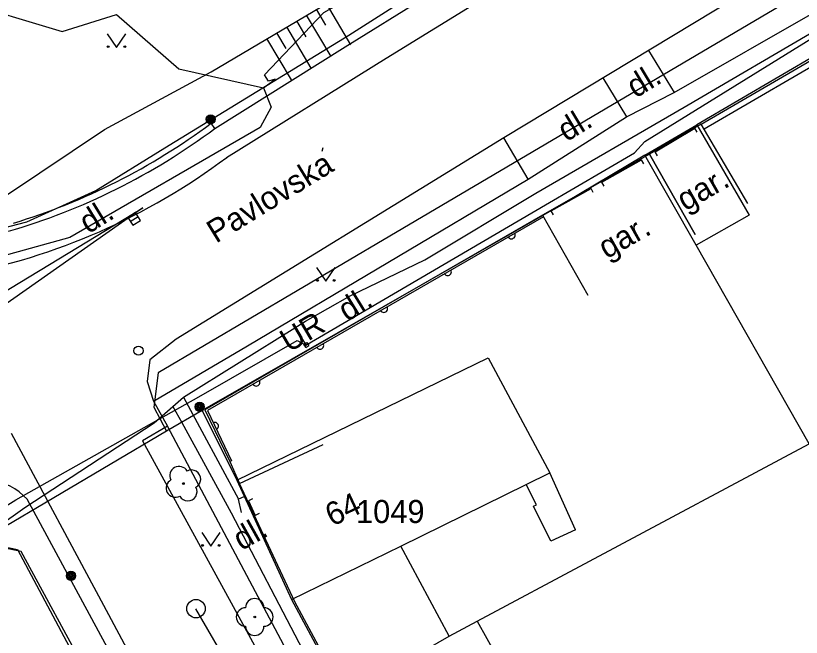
# Model space of a CAD drawing. Extents: x -601580 to 4, y -1204314 to 4.
# Drawn here: x -600050.58 to -600007.93, y -1203372.66 to -1203338.92 of the extents above; entities that cross this region are included whole.
import ezdxf

# ---------------------------------------------------------------- set-up
doc = ezdxf.new("R2010")
doc.units = 0
for name, color, linetype in [('00-KN-HRANICE PARCEL', 7, 'Continuous'), ('00-KN-PARC. CISLA', 7, 'Continuous'), ('00-KN-VNITRNI KRESBA', 7, 'Continuous'), ('00-POLOHOPIS', 7, 'Continuous'), ('00-SITE KOM. KABEL', 7, 'Continuous'), ('00-VAK-KANAL-POTRUBI', 7, 'Continuous'), ('00-VAK-VODA-RAD IGIS', 7, 'Continuous'), ('Vrstva 15', 7, 'Continuous'), ('Vrstva 22', 7, 'Continuous'), ('Vrstva 25', 7, 'Continuous'), ('Vrstva 27', 7, 'Continuous'), ('Vrstva 28', 7, 'Continuous'), ('Vrstva 36', 7, 'Continuous'), ('Vrstva 6', 7, 'Continuous')]:
    doc.layers.add(name, color=color, linetype=linetype)

# ---------------------------------------------------------------- blocks, each defined once
blk = doc.blocks.new('6.01A_20')
at = {"layer": 'Vrstva 25'}
for radius in [0.25, 0.2, 0.15, 0.1, 0.05]:
    blk.add_circle((0, 0), radius, dxfattribs=at)
blk = doc.blocks.new('6.01A_22')
at = {"layer": 'Vrstva 25'}
for radius in [0.25, 0.2, 0.15, 0.1, 0.05]:
    blk.add_circle((0, 0), radius, dxfattribs=at)
blk = doc.blocks.new('6.01A_32')
at = {"layer": 'Vrstva 25'}
for radius in [0.25, 0.2, 0.15, 0.1, 0.05]:
    blk.add_circle((0, 0), radius, dxfattribs=at)
blk = doc.blocks.new('6.01A_34')
at = {"layer": 'Vrstva 25'}
for radius in [0.25, 0.2, 0.15, 0.1, 0.05]:
    blk.add_circle((0, 0), radius, dxfattribs=at)
blk = doc.blocks.new('6.14A_538')
at = {"layer": 'Vrstva 28'}
blk.add_circle((0, 0), 0.25, dxfattribs=at)
blk = doc.blocks.new('3.14_396')
at = {"layer": 'Vrstva 36'}
blk.add_lwpolyline([(-0.5, 0.75), (0, 0), (0.5, 0.75)], dxfattribs=at)
for centre in [(-0.45, 0.05), (0.449, 0.05)]:
    blk.add_circle(centre, 0.05, dxfattribs=at)
blk = doc.blocks.new('6.30_410')
at = {"layer": 'Vrstva 27'}
blk.add_line((-0.25, 0), (0.25, 0), dxfattribs=at)
blk.add_lwpolyline([(-0.25, -0.25), (0.25, -0.25), (0.25, 0.25), (-0.25, 0.25)], close=True, dxfattribs=at)
blk = doc.blocks.new('SRAF')
at = {"layer": 'Vrstva 15'}
for p, q in [((-1.875, 2.605), (-1.875, 0)), ((-0.625, 2.605), (-0.625, 0)), ((0.625, 2.605), (0.625, 0)), ((1.875, 2.605), (1.875, 0)), ((-1.25, 0.995), (-1.25, 0)), ((-0.001, 0.995), (0, 0)), ((1.25, 0.995), (1.25, 0))]:
    blk.add_line(p, q, dxfattribs=at)
blk = doc.blocks.new('3.14_404')
at = {"layer": 'Vrstva 36'}
blk.add_lwpolyline([(-0.5, 0.75), (0, 0), (0.5, 0.75)], dxfattribs=at)
for centre in [(-0.45, 0.05), (0.449, 0.05)]:
    blk.add_circle(centre, 0.05, dxfattribs=at)
blk = doc.blocks.new('3.13_806')
at = {"layer": 'Vrstva 22'}
blk.add_circle((0, 0), 0.05, dxfattribs=at)
for centre, start, end in [((0, 0.5), 0, 180), ((-0.5, 0), 90, 270), ((0.5, 0), 270, 90), ((0, -0.5), 180, 0)]:
    blk.add_arc(centre, 0.5, start, end, dxfattribs=at)
blk = doc.blocks.new('3.13_808')
at = {"layer": 'Vrstva 22'}
blk.add_circle((0, 0), 0.05, dxfattribs=at)
for centre, start, end in [((0, 0.5), 0.0001, 180.0001), ((-0.5, 0), 90.0001, 270.0001), ((0.5, 0), 270.0001, 90.0001), ((0, -0.5), 180.0001, 0.0001)]:
    blk.add_arc(centre, 0.5, start, end, dxfattribs=at)
blk = doc.blocks.new('3.14_410')
at = {"layer": 'Vrstva 36'}
blk.add_lwpolyline([(-0.5, 0.75), (0, 0), (0.5, 0.75)], dxfattribs=at)
for centre in [(-0.45, 0.05), (0.449, 0.05)]:
    blk.add_circle(centre, 0.05, dxfattribs=at)
blk = doc.blocks.new('VCHOD_1160')
at = {"layer": 'Vrstva 6'}
blk.add_line((0, 0.25), (0, 0), dxfattribs=at)
blk = doc.blocks.new('VCHOD_1162')
at = {"layer": 'Vrstva 6'}
blk.add_line((0, 0.25), (0, 0), dxfattribs=at)
blk = doc.blocks.new('VCHOD_1368')
at = {"layer": 'Vrstva 6'}
blk.add_line((-0.001, 0.25), (0, 0), dxfattribs=at)
blk = doc.blocks.new('VCHOD_1370')
at = {"layer": 'Vrstva 6'}
blk.add_line((-0.001, 0.25), (0, 0), dxfattribs=at)
blk = doc.blocks.new('VCHOD_1372')
at = {"layer": 'Vrstva 6'}
blk.add_line((0, 0.25), (0, 0), dxfattribs=at)
blk = doc.blocks.new('VCHOD_1374')
at = {"layer": 'Vrstva 6'}
blk.add_line((0, 0.25), (0, 0), dxfattribs=at)
blk = doc.blocks.new('VCHOD_1376')
at = {"layer": 'Vrstva 6'}
blk.add_line((0, 0.25), (0, 0), dxfattribs=at)
blk = doc.blocks.new('VCHOD_1378')
at = {"layer": 'Vrstva 6'}
blk.add_line((0, 0.25), (0, 0), dxfattribs=at)

msp = doc.modelspace()

# ---------------------------------------------------------------- linework, layer by layer
at = {"layer": '00-KN-HRANICE PARCEL'}
for p, q in [((-600006.69, -1203340.79), (-600013.61, -1203344.84)), ((-600016.42, -1203346.49), (-600013.61, -1203344.84)), ((-600016.42, -1203346.49), (-600020.86, -1203349.13)), ((-600013.64, -1203351.38), (-600016.42, -1203346.49)), ((-600020.86, -1203349.13), (-600040.46, -1203360.35)), ((-600007.51, -1203362.17), (-600013.64, -1203351.38)), ((-600040.46, -1203360.35), (-600042.39, -1203361.48)), ((-600040.46, -1203360.35), (-600038.58, -1203364.14)), ((-600042.39, -1203361.48), (-600052.56, -1203367.47)), ((-600025.53, -1203371.79), (-600021.83, -1203378.43))]:
    msp.add_line(p, q, dxfattribs=at)
for points in [[(-599926.41, -1203290.58), (-599968.42, -1203314.8), (-600008.7, -1203338.17), (-600030.28, -1203350.89), (-600042.85, -1203358.3), (-600043.08, -1203360.17), (-600042.39, -1203361.48)], [(-600063.14, -1203350.82), (-600059.16, -1203351.46), (-600056.24, -1203351.43), (-600053.69, -1203351.07), (-600049.98, -1203350.11), (-600046.24, -1203348.4), (-600042.49, -1203346.1), (-600032.5, -1203339.98), (-600017.63, -1203330.49)], [(-600013.61, -1203344.84), (-600010.76, -1203349.75), (-600013.64, -1203351.38)], [(-600067.18, -1203355.26), (-600063.72, -1203356.53), (-600059.77, -1203357.09), (-600057.79, -1203357.02), (-600054.93, -1203356.17), (-600043.68, -1203349.34), (-600070.24, -1203368.01), (-600068.85, -1203366.55), (-600068.15, -1203364.76), (-600068.34, -1203362.79), (-600069.37, -1203361.07), (-600071.01, -1203359.47)], [(-600025.53, -1203371.79), (-600019.43, -1203368.53), (-600007.51, -1203362.17)], [(-600038.58, -1203364.14), (-600035.61, -1203370.62), (-600032.77, -1203375.89)], [(-600052.56, -1203367.47), (-600050.49, -1203367.9), (-600046.79, -1203374.83), (-600043.37, -1203381.22)], [(-600032.77, -1203375.89), (-600027.06, -1203372.6), (-600025.53, -1203371.79)]]:
    msp.add_lwpolyline(points, dxfattribs=at)
at = {"layer": '00-KN-VNITRNI KRESBA'}
for p, q in [((-600038.58, -1203364.14), (-600024.94, -1203357.49)), ((-600024.94, -1203357.49), (-600021.59, -1203363.74)), ((-600022.87, -1203364.37), (-600021.59, -1203363.74)), ((-600020.2, -1203366.83), (-600021.59, -1203363.74)), ((-600029.68, -1203367.71), (-600022.87, -1203364.37)), ((-600022.31, -1203365.47), (-600022.87, -1203364.37)), ((-600022.47, -1203365.55), (-600022.31, -1203365.47)), ((-600021.53, -1203367.44), (-600022.47, -1203365.55)), ((-600020.2, -1203366.83), (-600021.53, -1203367.44)), ((-600035.61, -1203370.62), (-600029.68, -1203367.71)), ((-600027.06, -1203372.6), (-600029.68, -1203367.71))]:
    msp.add_line(p, q, dxfattribs=at)
at = {"layer": '00-POLOHOPIS'}
for p, q in [((-600030.475, -1203341.222), (-600016.895, -1203332.843)), ((-600039.98, -1203341.956), (-600027.745, -1203334.718)), ((-600032.701, -1203340.606), (-600024.927, -1203335.786)), ((-600007.832, -1203335.731), (-600024.087, -1203345.552)), ((-600014.835, -1203343.094), (-600006.316, -1203338.205)), ((-600039.771, -1203345.039), (-600032.701, -1203340.606)), ((-600016.221, -1203340.8), (-600014.835, -1203343.094)), ((-600039.131, -1203346.61), (-600030.475, -1203341.222)), ((-600045.758, -1203345.101), (-600039.98, -1203341.956)), ((-600018.7, -1203342.297), (-600017.425, -1203344.408)), ((-600017.425, -1203344.408), (-600014.835, -1203343.094)), ((-600022.754, -1203347.801), (-600017.425, -1203344.408)), ((-600039.771, -1203345.039), (-600039.98, -1203344.758)), ((-600051.03, -1203348.619), (-600045.758, -1203345.101)), ((-600015.873, -1203346.311), (-600013.708, -1203345.028)), ((-600024.087, -1203345.552), (-600041.869, -1203356.484)), ((-600022.754, -1203347.801), (-600024.087, -1203345.552)), ((-600018.757, -1203347.952), (-600016.601, -1203346.737)), ((-600038.002, -1203356.838), (-600022.754, -1203347.801)), ((-600021.506, -1203349.517), (-600019.35, -1203348.292)), ((-600041.869, -1203356.484), (-600043.298, -1203357.608)), ((-600043.097, -1203359.838), (-600038.002, -1203356.838)), ((-600034.952, -1203356.774), (-600034.787, -1203356.661)), ((-600034.952, -1203356.774), (-600034.839, -1203356.939)), ((-600034.839, -1203356.939), (-600034.674, -1203356.826)), ((-600034.787, -1203356.661), (-600034.674, -1203356.826)), ((-600043.298, -1203357.608), (-600043.447, -1203358.784)), ((-600043.447, -1203358.784), (-600043.097, -1203359.838)), ((-600043.097, -1203359.838), (-600042.344, -1203361.203)), ((-600042.344, -1203361.203), (-600043.696, -1203361.99)), ((-600035.59, -1203373.918), (-600042.344, -1203361.203)), ((-600043.696, -1203361.99), (-600036.775, -1203374.645)), ((-600038.956, -1203363.124), (-600038.43, -1203364.323)), ((-600042.784, -1203378.449), (-600049.965, -1203365.17)), ((-600037.948, -1203365.256), (-600037.585, -1203366.047))]:
    msp.add_line(p, q, dxfattribs=at)
for points in [[(-600013.365, -1203344.803), (-600005.186, -1203340.042), (-600004.884, -1203340.56), (-600005.403, -1203340.862), (-600005.544, -1203340.62), (-600013.204, -1203345.079)], [(-600010.843, -1203349.12), (-600013.365, -1203344.803), (-600016.171, -1203346.442), (-600013.702, -1203350.79)], [(-600033.917, -1203346.091), (-600033.957, -1203346.287)], [(-600013.702, -1203350.79), (-600016.171, -1203346.442), (-600021.985, -1203349.744), (-600019.516, -1203354.092)], [(-600021.985, -1203349.744), (-600040.31, -1203360.313), (-600038.956, -1203363.124)], [(-600021.936, -1203349.831), (-600040.18, -1203360.353), (-600038.866, -1203363.081)], [(-600028.189, -1203373.659), (-600032.594, -1203376.024), (-600035.43, -1203370.742), (-600038.43, -1203364.323), (-600033.9, -1203362.206)], [(-600038.866, -1203363.081), (-600038.956, -1203363.124), (-600038.43, -1203364.323)], [(-600048.946, -1203381.125), (-600044.51, -1203378.818), (-600046.574, -1203374.85), (-600050.29, -1203368.002), (-600052.345, -1203367.584), (-600065.165, -1203378.263), (-600063.101, -1203382.231)]]:
    msp.add_lwpolyline(points, dxfattribs=at)
for centre, radius, start, end in [((-600060.839, -1203316.797), 34.884, 286.876, 306.7232), ((-600060.839, -1203316.797), 35.234, 286.2514, 306.7232), ((-600060.04, -1203318.739), 34.842, 280.5182, 306.8781), ((-600023.668, -1203350.83), 0.2, 209.9727, 29.9756), ((-600027.133, -1203352.829), 0.2, 209.9727, 29.9756), ((-600030.598, -1203354.827), 0.2, 209.9727, 29.9756), ((-600034.063, -1203356.825), 0.2, 209.9727, 29.9756), ((-600037.528, -1203358.824), 0.2, 209.9727, 29.9756), ((-600039.772, -1203361.199), 0.2, 295.7172, 115.72), ((-600052.35, -1203367.314), 3.207, 41.952, 123.8317)]:
    msp.add_arc(centre, radius, start, end, dxfattribs=at)
at = {"layer": '00-SITE KOM. KABEL'}
for points in [[(-600034.83, -1203356.8), (-600021.82, -1203349.19), (-600016.99, -1203346.37), (-600016.42, -1203345.75), (-600006.04, -1203339.33), (-599988.35, -1203329.27), (-599976.56, -1203322.47), (-599969.89, -1203318.38)], [(-600036.5, -1203342.36), (-600036.86, -1203342.47), (-600037.08, -1203342.12), (-600033.86, -1203338.74), (-600025.8, -1203334.2), (-600025.97, -1203332.78)], [(-600036.5, -1203342.36), (-600036.86, -1203342.47), (-600037.08, -1203342.12), (-600033.86, -1203338.74), (-600025.8, -1203334.2), (-600025.97, -1203332.78)], [(-600061.85, -1203334.84), (-600056.08, -1203337.01), (-600053.74, -1203338.05), (-600048.07, -1203339.77), (-600045.12, -1203338.86), (-600041.72, -1203341.8), (-600037.13, -1203342.83)], [(-600034.85, -1203355.5), (-600032.42, -1203354.12), (-600028.37, -1203352.18), (-600022.35, -1203348.56), (-600014.29, -1203343.88), (-600006.75, -1203339.47)], [(-600037.13, -1203342.83), (-600036.5, -1203342.36)], [(-600037.13, -1203342.83), (-600036.72, -1203343.88), (-600037.32, -1203344.98), (-600047.64, -1203350.96), (-600053.47, -1203352.57), (-600056.29, -1203352.23), (-600062.79, -1203351.99), (-600063.45, -1203352.41), (-600071.89, -1203362.45)], [(-600022.35, -1203348.56), (-600014.29, -1203343.88)], [(-600035.43, -1203355.87), (-600034.85, -1203355.5)], [(-600041.47, -1203359.62), (-600035.43, -1203355.87)], [(-600035.43, -1203355.87), (-600034.82, -1203356.8)], [(-600066.06, -1203375.04), (-600064.18, -1203374.18), (-600056.59, -1203368.77), (-600053.03, -1203366.72), (-600050.58, -1203365.21), (-600043.61, -1203361.27), (-600040.64, -1203359.61), (-600035.3, -1203356.56), (-600034.83, -1203356.8)], [(-600042.05, -1203360.13), (-600041.47, -1203359.62)], [(-600041.47, -1203359.62), (-600038.49, -1203365.17)], [(-600054.58, -1203368.81), (-600050.08, -1203365.62), (-600043.07, -1203361.02), (-600042.05, -1203360.13)], [(-600042.05, -1203360.13), (-600041.57, -1203361)], [(-600050.08, -1203365.62), (-600043.07, -1203361.02)], [(-600041.57, -1203361), (-600038.88, -1203365.91), (-600034.99, -1203373.37), (-600032.22, -1203378.64), (-600030.35, -1203382.12), (-600030, -1203382.78), (-600029.73, -1203383.07)], [(-600050.58, -1203365.21), (-600043.61, -1203361.27)], [(-600038.19, -1203365.03), (-600038.49, -1203365.17)], [(-600038.32, -1203365.88), (-600038.49, -1203365.17)]]:
    msp.add_lwpolyline(points, dxfattribs=at)
at = {"layer": '00-VAK-KANAL-POTRUBI'}
msp.add_lwpolyline([(-600006.906, -1203429.481), (-600040.796, -1203371.11)], dxfattribs=at)
msp.add_circle((-600040.796, -1203371.11), 0.5, dxfattribs=at)
at = {"layer": '00-VAK-VODA-RAD IGIS'}
msp.add_lwpolyline([(-600050.837, -1203361.577), (-600045.812, -1203370.916), (-600028.761, -1203402.845), (-600021.577, -1203416.2), (-600013.12, -1203434.286)], dxfattribs=at)

# ---------------------------------------------------------------- block references
at = {"layer": '00-POLOHOPIS'}
for name, p, xscale, yscale, rotation in [('SRAF', (-600035.328, -1203339.204), 1.00000152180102, 1.00000152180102, -149.39218605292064), ('VCHOD_1378', (-600013.708, -1203345.028), 1.00000109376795, 1.00000109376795, -149.34876246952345), ('VCHOD_1376', (-600015.873, -1203346.311), 1.00000109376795, 1.00000109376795, -149.34876246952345), ('VCHOD_1374', (-600016.601, -1203346.737), 1.00000177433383, 1.0000017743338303, -150.59687207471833), ('VCHOD_1372', (-600018.757, -1203347.952), 1.00000177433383, 1.0000017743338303, -150.59687207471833), ('VCHOD_1370', (-600019.35, -1203348.292), 1.0000008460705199, 1.0000008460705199, -150.39543326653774), ('6.30_410', (-600044.155, -1203349.949), 1.00000076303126, 1.00000076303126, 32.08838862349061), ('VCHOD_1368', (-600021.506, -1203349.517), 1.0000008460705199, 1.0000008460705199, -150.39543326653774), ('3.13_808', (-600041.48, -1203364.321), 1.00000034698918, 1.0000003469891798, -61.32587327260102), ('VCHOD_1160', (-600037.948, -1203365.256), 0.9999996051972, 0.9999996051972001, -65.3490581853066), ('VCHOD_1162', (-600037.585, -1203366.047), 0.9999996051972, 0.9999996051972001, -65.3490581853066)]:
    msp.add_blockref(name, p, dxfattribs=dict(at, xscale=xscale, yscale=yscale, rotation=rotation))
for name, p in [('3.14_396', (-600045.111, -1203340.648)), ('3.14_404', (-600033.745, -1203353.336)), ('6.14A_538', (-600043.917, -1203357.103)), ('3.14_410', (-600039.986, -1203367.725))]:
    msp.add_blockref(name, p, dxfattribs=at)
for name, p, rotation in [('6.01A_20', (-600040, -1203344.543), 180), ('6.01A_22', (-600040, -1203344.543), 180), ('6.01A_32', (-600040.594, -1203360.149), -90.00000000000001), ('6.01A_34', (-600047.584, -1203369.325), -90.00000000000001), ('3.13_806', (-600037.607, -1203371.562), 90)]:
    msp.add_blockref(name, p, dxfattribs=dict(at, rotation=rotation))

# ---------------------------------------------------------------- texts
at = {"layer": '00-KN-PARC. CISLA'}
msp.add_text('1049', height=1.25, dxfattribs=at).set_placement((-600032.107, -1203366.46))
at = {"layer": '00-POLOHOPIS'}
for s, rotation, p in [('dl.', 31.1266, (-600016.931, -1203343.418)), ('dl.', 31.0805, (-600020.682, -1203345.788)), ('Pavlovska', 31.6864, (-600039.71, -1203351.302)), ('gar.', 29.594, (-600014.235, -1203349.551)), ('dl.', 31.675, (-600046.641, -1203350.787)), ('gar.', 29.594, (-600018.497, -1203352.152)), ('dl.', 31.675, (-600032.589, -1203355.554)), ('UR', 30.6539, (-600035.752, -1203357.226)), ('64', 25.0495, (-600033.407, -1203366.666)), ('dl.', 29.2737, (-600038.333, -1203367.983))]:
    msp.add_text(s, height=1.25, rotation=rotation, dxfattribs=at).set_placement(p)

doc.saveas('drawing.dxf')
